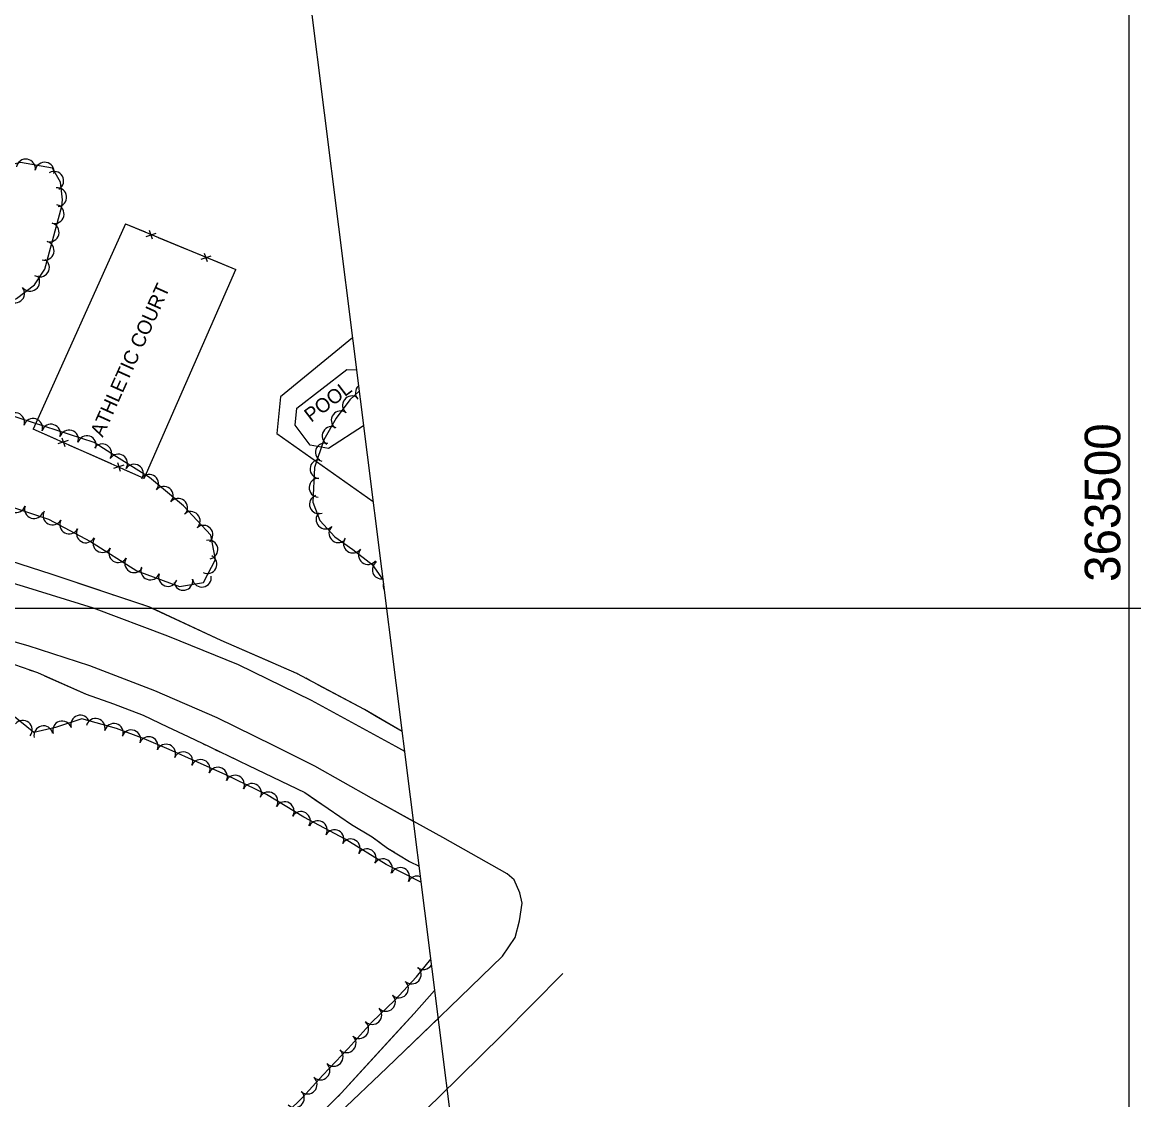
# Model space of a CAD drawing. Extents: x 353423 to 364002, y 127000 to 201942.
# Drawn here: x 363033 to 363502, y 130792.5 to 131247.4 of the extents above; entities that cross this region are included whole.
import ezdxf

# ---------------------------------------------------------------- set-up
doc = ezdxf.new("R2010")
doc.units = 0
for name, color, linetype in [('E_DTM_SlopeBottom', 7, 'Continuous'), ('E_DTM_SlopeTop', 7, 'Continuous'), ('E_FEN_Generic', 7, 'Continuous'), ('E_LAND_TreeLine', 7, 'Continuous'), ('E_MISCPROP', 7, 'Continuous'), ('E_RDWY_Gravel', 7, 'Continuous'), ('E_STRUCT_WingWall', 7, 'Continuous'), ('E_WTR_FlowLine', 7, 'Continuous')]:
    doc.layers.add(name, color=color, linetype=linetype)

msp = doc.modelspace()

# ---------------------------------------------------------------- linework, layer by layer
at = {"layer": 'E_DTM_SlopeBottom'}
for p, q in [((363086.54, 131159.63), (363087.77, 131156.01)), ((363085.27, 131156.98), (363089.5, 131158.4)), ((363109.79, 131149.96), (363111.03, 131146.34)), ((363108.53, 131147.31), (363112.75, 131148.73)), ((363052.39, 131070.77), (363048.06, 131069.44)), ((363051.04, 131068.11), (363049.88, 131071.82)), ((363074.45, 131057.71), (363073.29, 131061.42)), ((363075.8, 131060.37), (363071.47, 131059.03))]:
    msp.add_line(p, q, dxfattribs=at)
for points in [[(363076.59, 131162.29), (363123.11, 131142.95)], [(363076.59, 131162.29), (363084.91, 131158.84)], [(363090.4, 131156.55), (363099.85, 131152.62)], [(363099.85, 131152.62), (363108.16, 131149.17)], [(363113.66, 131146.88), (363123.11, 131142.95)], [(363084.5, 131054.75), (363037.67, 131075.56)], [(363047.19, 131071.33), (363037.67, 131075.56)], [(363061.09, 131065.16), (363052.72, 131068.88)], [(363070.6, 131060.93), (363061.09, 131065.16)], [(363084.5, 131054.75), (363076.13, 131058.47)]]:
    msp.add_lwpolyline(points, dxfattribs=at)
at = {"layer": 'E_DTM_SlopeTop'}
for points in [[(363009.95, 131016.4), (363033.33, 131009.35), (363062.98, 131000.22), (363094.33, 130988.42), (363124.09, 130976.23), (363154.88, 130961.23), (363190.5, 130941.74), (363194.29, 130939.68)], [(363166.68, 130786.93), (363186.78, 130805.97), (363213.44, 130831.69), (363235.68, 130853.12), (363240.95, 130861.02), (363242.81, 130868.11), (363243.9, 130875.48), (363242.96, 130879.95), (363240.6, 130885.43), (363237.53, 130887.94), (363210.42, 130903.24), (363180.29, 130919.79), (363156.41, 130933.38), (363138.97, 130942.09), (363115.29, 130953.74), (363088.97, 130965.18), (363061.48, 130975.64), (363035.45, 130984.11), (363007.61, 130992.02)], [(363198.01, 130910.06), (363180.29, 130919.79), (363156.41, 130933.38), (363138.97, 130942.09), (363115.29, 130953.74), (363088.97, 130965.18), (363061.48, 130975.64), (363035.45, 130984.11), (363007.61, 130992.02)], [(363261.01, 130845.81), (363235.48, 130819.96), (363208.73, 130793.66), (363185.45, 130771.16)], [(363166.68, 130786.93), (363186.78, 130805.97), (363208.46, 130826.89)], [(363212.2, 130797.07), (363208.73, 130793.66), (363185.45, 130771.16)]]:
    msp.add_lwpolyline(points, dxfattribs=at)
at = {"layer": 'E_FEN_Generic'}
for points in [[(363049.68, 131169.75), (363049.92, 131172.43), (363049.19, 131179.92), (363045.7, 131185.83), (363032.2, 131188.12), (363018.15, 131184.61), (363009.36, 131176.66), (363002.52, 131165.67), (362998.6, 131151.21), (362997.99, 131134.05), (363005.12, 131126.05), (363012.06, 131124.87), (363020.92, 131126.69), (363030.61, 131130.79), (363038.13, 131136.56), (363042.49, 131143.19), (363049.68, 131169.75)], [(363175.2, 131091.59), (363171.23, 131087.98), (363165.38, 131080.2), (363160.2, 131071.09), (363156.33, 131059.36), (363155.6, 131044.73), (363158.48, 131037.03), (363164.92, 131030.18), (363172.44, 131024.76), (363180.62, 131018.49), (363185.21, 131011.91)], [(363026.86, 131081.76), (363018.63, 131086.76), (363006.65, 131082.36), (363003.11, 131068.38), (363008.77, 131056.31), (363025.95, 131043.62), (363044.08, 131037.66), (363061.74, 131028.25), (363081.4, 131015.81), (363099.37, 131009.18), (363109.44, 131010.9), (363114.48, 131020.63), (363112.5, 131030.8), (363101.03, 131043.24), (363086.65, 131055.16), (363072.78, 131063.97), (363063.39, 131070.04), (363026.86, 131081.76)], [(363201.23, 130884.44), (363186.53, 130891.87), (363169.22, 130902.48), (363151.85, 130911.85), (363136, 130921.41), (363118.93, 130929.68), (363094.97, 130940.35), (363084.47, 130944.85), (363072.77, 130949.18), (363058.19, 130953.28), (363047.09, 130949.74), (363037.93, 130947.55), (363023.84, 130958.94)], [(363139.28, 130781.82), (363151.12, 130793.38), (363159.79, 130802.93), (363170.57, 130814.11), (363180.63, 130825.4), (363190.07, 130834.49), (363199.27, 130844.49), (363205.31, 130851.94)]]:
    msp.add_lwpolyline(points, dxfattribs=at)
for centre, radius, start, end in [((363034.52, 131185.6), 4.01, 350.3816, 170.3662), ((363042.43, 131184.26), 4.01, 350.3816, 170.3662), ((363046.46, 131180.41), 4.01, 300.5523, 120.537), ((363047.71, 131173.53), 4.01, 275.5978, 95.5825), ((363046.61, 131166.42), 4.01, 254.8552, 74.8399), ((363044.51, 131158.68), 4.01, 254.8552, 74.8399), ((363042.41, 131150.94), 4.01, 254.8552, 74.8399), ((363040.43, 131143.88), 4.01, 236.666, 56.6507), ((363036.34, 131137.84), 4.01, 217.508, 37.4927), ((363029.98, 131132.95), 4.01, 217.508, 37.4927), ((363177.5, 131090.89), 3.96, 130.9358, 222.3187), ((363172.09, 131085.67), 3.96, 53.0683, 233.0529), ((363030.01, 131078.56), 3.97, 342.2159, 162.2006), ((363037.58, 131076.13), 3.97, 342.2159, 162.2006), ((363167.33, 131079.34), 3.96, 53.0683, 233.0529), ((363045.14, 131073.71), 3.97, 342.2159, 162.2006), ((363052.71, 131071.28), 3.97, 342.2159, 162.2006), ((363163.5, 131072.71), 3.96, 60.3638, 240.3485), ((363060.28, 131068.85), 3.97, 342.2159, 162.2006), ((363066.75, 131065.38), 3.97, 327.1295, 147.1142), ((363160.64, 131065.8), 3.96, 71.7634, 251.7481), ((363073.45, 131061.07), 3.97, 327.6068, 147.5915), ((363080.16, 131056.82), 3.97, 327.6068, 147.5915), ((363158.38, 131058.8), 3.96, 87.1714, 267.1561), ((363086.54, 131052.55), 3.97, 320.3399, 140.3246), ((363092.66, 131047.48), 3.97, 320.3399, 140.3246), ((363157.99, 131050.88), 3.96, 87.1714, 267.1561), ((363158.13, 131043.9), 3.96, 110.5058, 290.4905), ((363030.4, 131044.35), 3.97, 161.8253, 341.81), ((363037.95, 131041.87), 3.97, 161.8253, 341.81), ((363098.78, 131042.4), 3.97, 320.3399, 140.3246), ((363045.77, 131039.12), 3.97, 151.9583, 331.9429), ((363104.08, 131036.87), 3.97, 312.6964, 132.6811), ((363160.93, 131037.45), 3.96, 133.2226, 313.2073), ((363052.79, 131035.38), 3.97, 151.9583, 331.9429), ((363059.8, 131031.64), 3.97, 151.9583, 331.9429), ((363109.47, 131031.02), 3.97, 312.6964, 132.6811), ((363166.36, 131031.68), 3.96, 133.2226, 313.2073), ((363066.78, 131027.53), 3.97, 147.6751, 327.6597), ((363111.55, 131024.78), 3.97, 281.0106, 100.9953), ((363172.47, 131027.29), 3.96, 144.2351, 324.2198), ((363073.49, 131023.27), 3.97, 147.6751, 327.6597), ((363178.84, 131022.47), 3.96, 142.5581, 322.5428), ((363080.21, 131019.02), 3.97, 147.6751, 327.6597), ((363111.11, 131018.64), 3.97, 242.6407, 62.6253), ((363184.66, 131016.32), 3.96, 124.8731, 277.0427), ((363087.02, 131015.95), 3.97, 159.7583, 339.743), ((363094.48, 131013.2), 3.97, 159.7583, 339.743), ((363100.95, 131011.56), 3.97, 189.731, 9.7157), ((363108.79, 131012.9), 3.97, 189.731, 9.7157), ((363189.23, 131009.68), 3.96, 166.7426, 207.5815), ((363057.44, 130950.84), 4, 17.6631, 197.6478), ((363063.92, 130949.49), 4, 344.3033, 164.288), ((363033.21, 130948.67), 4, 321.0564, 141.041), ((363041.94, 130946.36), 4, 13.457, 193.4417), ((363049.82, 130948.41), 4, 17.6631, 197.6478), ((363071.62, 130947.33), 4, 344.3033, 164.288), ((363078.97, 130944.65), 4, 339.707, 159.6917), ((363086.32, 130941.78), 4, 336.8097, 156.7944), ((363093.67, 130938.63), 4, 336.8097, 156.7944), ((363100.95, 130935.39), 4, 336.0134, 155.9981), ((363108.26, 130932.14), 4, 336.0134, 155.9981), ((363115.56, 130928.89), 4, 336.0134, 155.9981), ((363122.73, 130925.51), 4, 334.1356, 154.1203), ((363129.93, 130922.02), 4, 334.1356, 154.1203), ((363136.86, 130918.44), 4, 328.9224, 148.9071), ((363143.7, 130914.32), 4, 328.9224, 148.9071), ((363150.55, 130910.19), 4, 328.9224, 148.9071), ((363157.67, 130906.33), 4, 331.6727, 151.6574), ((363164.71, 130902.54), 4, 331.6727, 151.6574), ((363171.54, 130898.61), 4, 328.4939, 148.4786), ((363178.35, 130894.43), 4, 328.4939, 148.4786), ((363185.17, 130890.25), 4, 328.4939, 148.4786), ((363192.44, 130886.53), 4, 333.184, 153.1687), ((363199.58, 130882.93), 4, 70.0305, 153.1687), ((363202.29, 130851.54), 4, 47.61, 50.9158), ((363207.37, 130857.75), 4, 230.2301, 233.2732), ((363197.31, 130845.46), 4, 227.4198, 47.4045), ((363202.29, 130851.54), 4, 230.9311, 326.7141), ((363191.9, 130839.57), 4, 227.4198, 47.4045), ((363186.44, 130833.9), 4, 223.9251, 43.9098), ((363180.68, 130828.36), 4, 223.9251, 43.9098), ((363175.14, 130822.38), 4, 228.2936, 48.2783), ((363169.82, 130816.41), 4, 228.2936, 48.2783), ((363164.36, 130810.68), 4, 226.0516, 46.0362), ((363158.81, 130804.93), 4, 226.0516, 46.0362), ((363153.37, 130798.97), 4, 227.8092, 47.7939), ((363147.99, 130793.24), 4, 224.3024, 44.2871)]:
    msp.add_arc(centre, radius, start, end, dxfattribs=at)
at = {"layer": 'E_LAND_TreeLine'}
for p, q in [((363500, 131000), (363500, 133500)), ((363500, 129000), (363500, 131500)), ((360000, 131000), (363500, 131000)), ((360000, 131000), (364000, 131000))]:
    msp.add_line(p, q, dxfattribs=at)
at = {"layer": 'E_MISCPROP'}
for points in [[(363076.59, 131162.29), (363037.67, 131075.56)], [(363084.5, 131054.75), (363123.11, 131142.95)], [(363172.37, 131114.09), (363141.91, 131089.2), (363140.34, 131073.76), (363181.05, 131045.01)]]:
    msp.add_lwpolyline(points, dxfattribs=at)
at = {"layer": 'E_RDWY_Gravel'}
msp.add_lwpolyline([(363154.37, 131257.35), (363384.15, 129428.67)], dxfattribs=at)
at = {"layer": 'E_STRUCT_WingWall'}
for points in [[(363193.24, 130947.99), (363177.39, 130957.25), (363148.91, 130972.4), (363116.99, 130986.35), (363086.85, 131000.43), (363045.16, 131014.36), (363015.02, 131024.13), (362978.21, 131033.79), (362943.14, 131042.01), (362912.85, 131048.84), (362880.89, 131053.71), (362852.97, 131058.72), (362819.51, 131062.86), (362788.51, 131065.31), (362756.81, 131068.31), (362722.11, 131071.26), (362691.4, 131074.52), (362667.72, 131076.07), (362660.77, 131076.38)], [(363040.88, 131015.74), (363015.02, 131024.13), (363014.21, 131024.34)], [(363067.46, 131006.9), (363045.16, 131014.36), (363040.88, 131015.74)], [(363072.96, 131005.07), (363071.13, 131005.68)], [(363078.46, 131003.23), (363076.62, 131003.84)], [(363083.95, 131001.39), (363082.12, 131002.01)], [(363112.97, 130988.23), (363087.58, 131000.08)], [(362986.73, 130990.28), (363016.64, 130980.78), (363039.39, 130972.88), (363059.97, 130963.79), (363071.48, 130959.61), (363084.08, 130954.93), (363094.23, 130949.89), (363102.98, 130945.87), (363112.09, 130941.46), (363120.23, 130937.64), (363128.39, 130933.62), (363152.17, 130922.27), (363162.01, 130915.5), (363171.91, 130908.77), (363180.64, 130903.59), (363187.1, 130898.78), (363196.37, 130893.09), (363200.39, 130891.09)], [(363138.6, 130976.91), (363116.99, 130986.35), (363112.97, 130988.23)], [(363035.98, 130974.06), (363038.16, 130973.3)], [(363143.91, 130974.59), (363142.14, 130975.36)], [(363149.22, 130972.24), (363148.91, 130972.4), (363147.46, 130973.04)], [(363042.42, 130971.54), (363059.97, 130963.79), (363071.48, 130959.61), (363073.35, 130958.91)], [(363154.33, 130969.52), (363152.63, 130970.43)], [(363182.37, 130954.34), (363177.39, 130957.25), (363157.74, 130967.7)], [(363073.35, 130958.91), (363084.08, 130954.93), (363094.23, 130949.89), (363102.98, 130945.87), (363103.9, 130945.42)], [(363193.24, 130947.99), (363182.37, 130954.34)], [(363108.05, 130943.42), (363110.13, 130942.41)], [(363114.29, 130940.43), (363116.38, 130939.45)], [(363120.55, 130937.48), (363122.62, 130936.46)], [(363126.75, 130934.43), (363128.39, 130933.62), (363152.17, 130922.27), (363156.49, 130919.29)], [(363156.49, 130919.29), (363162.01, 130915.5), (363171.91, 130908.77), (363180.64, 130903.59), (363184.31, 130900.85)], [(363188.06, 130898.19), (363190.02, 130896.99)], [(363193.95, 130894.57), (363195.92, 130893.37)], [(363200.02, 130891.28), (363200.39, 130891.09)], [(363046.81, 130629.76), (363060.62, 130660.26), (363072.19, 130683.22), (363082.69, 130700.55), (363091.74, 130711.79), (363102.31, 130724.46), (363111.09, 130735.55), (363122.8, 130749.58), (363134.38, 130762.17), (363146.8, 130774.67), (363167.69, 130795.42), (363198.34, 130828.95), (363206.98, 130838.63)], [(363189.97, 130819.79), (363198.34, 130828.95), (363206.98, 130838.63)], [(363170.37, 130798.35), (363189.97, 130819.79)], [(363166.24, 130793.98), (363167.66, 130795.39)]]:
    msp.add_lwpolyline(points, dxfattribs=at)
at = {"layer": 'E_WTR_FlowLine'}
for points in [[(363148.81, 131084.47), (363169.99, 131100.72), (363174.06, 131100.62)], [(363148.08, 131077.25), (363148.81, 131084.47)], [(363177.03, 131076.98), (363162.27, 131067.45), (363154.52, 131068.8), (363148.08, 131077.25)]]:
    msp.add_lwpolyline(points, dxfattribs=at)

# ---------------------------------------------------------------- texts
at = {"layer": 'E_LAND_TreeLine'}
msp.add_text('  363500  ', height=15, rotation=90, dxfattribs=at).set_placement((363496.25, 131000))
msp.add_text('  363500  ', height=15, rotation=90, dxfattribs=at).set_placement((363496.25, 131000))
at = {"layer": 'E_MISCPROP'}
msp.add_text('ATHLETIC COURT', height=6, rotation=65.8323, dxfattribs=at).set_placement((363066.93, 131071.87))
at = {"layer": 'E_WTR_FlowLine'}
msp.add_text('POOL', height=6, rotation=37.4065, dxfattribs=at).set_placement((363154.89, 131078.23))

doc.saveas('drawing.dxf')
